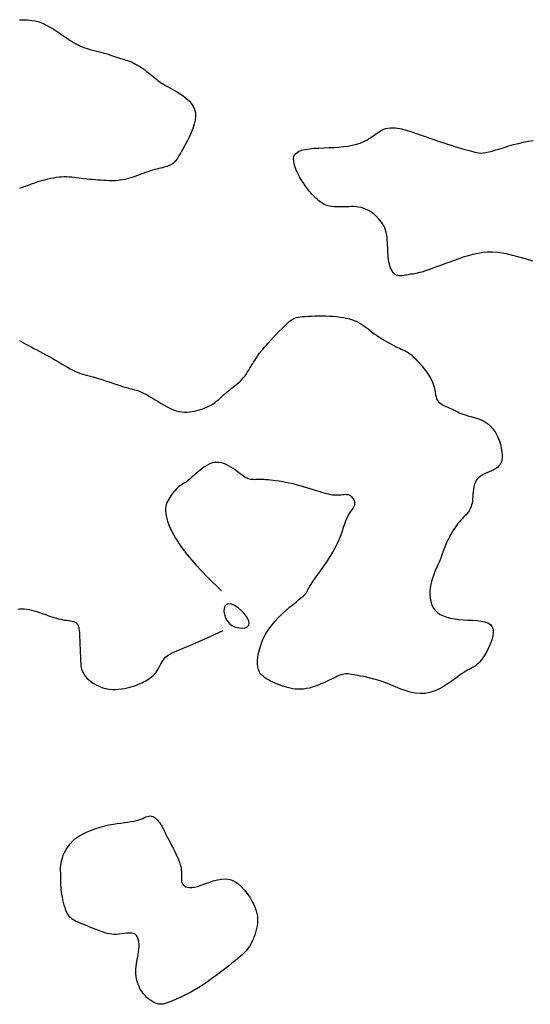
# Model space of a CAD drawing. Header units: millimetres. Extents: x 32690613 to 32693367, y 5343692 to 5344708.
# Tile 457 of 656: x 32692911 to 32692924, y 5344083 to 5344107. Entities that reach past the tile are written whole.
import ezdxf

# ---------------------------------------------------------------- set-up
doc = ezdxf.new("R2010")
doc.units = ezdxf.units.MM
doc.header["$LTSCALE"] = 20
doc.layers.add('02-DGM_HL_492.50', color=92, linetype='Continuous')

msp = doc.modelspace()

# ---------------------------------------------------------------- linework, layer by layer
at = {"layer": '02-DGM_HL_492.50', "elevation": 492.5, "flags": 128}
for points in [[(32692910.75, 5344107.497), (32692910.812, 5344107.496), (32692910.875, 5344107.495), (32692910.939, 5344107.493), (32692911.004, 5344107.488), (32692911.07, 5344107.48), (32692911.138, 5344107.468), (32692911.208, 5344107.45), (32692911.281, 5344107.425), (32692911.356, 5344107.393), (32692911.433, 5344107.355), (32692911.511, 5344107.311), (32692911.589, 5344107.265), (32692911.666, 5344107.216), (32692911.74, 5344107.167), (32692911.811, 5344107.119), (32692911.878, 5344107.073), (32692911.94, 5344107.03), (32692911.998, 5344106.991), (32692912.052, 5344106.955), (32692912.105, 5344106.922), (32692912.157, 5344106.892), (32692912.21, 5344106.864), (32692912.264, 5344106.839), (32692912.322, 5344106.815), (32692912.383, 5344106.793), (32692912.447, 5344106.773), (32692912.514, 5344106.753), (32692912.582, 5344106.735), (32692912.651, 5344106.717), (32692912.719, 5344106.7), (32692912.786, 5344106.683), (32692912.85, 5344106.665), (32692912.912, 5344106.648), (32692912.971, 5344106.629), (32692913.027, 5344106.611), (32692913.081, 5344106.593), (32692913.133, 5344106.576), (32692913.183, 5344106.559), (32692913.231, 5344106.542), (32692913.278, 5344106.527), (32692913.324, 5344106.512), (32692913.369, 5344106.499), (32692913.414, 5344106.485), (32692913.459, 5344106.47), (32692913.504, 5344106.454), (32692913.549, 5344106.437), (32692913.595, 5344106.416), (32692913.642, 5344106.393), (32692913.691, 5344106.367), (32692913.74, 5344106.337), (32692913.79, 5344106.305), (32692913.84, 5344106.271), (32692913.889, 5344106.235), (32692913.937, 5344106.2), (32692913.983, 5344106.164), (32692914.028, 5344106.128), (32692914.07, 5344106.094), (32692914.11, 5344106.061), (32692914.149, 5344106.029), (32692914.188, 5344105.997), (32692914.227, 5344105.967), (32692914.268, 5344105.936), (32692914.311, 5344105.907), (32692914.357, 5344105.877), (32692914.407, 5344105.848), (32692914.461, 5344105.818), (32692914.517, 5344105.787), (32692914.576, 5344105.755), (32692914.637, 5344105.722), (32692914.699, 5344105.685), (32692914.763, 5344105.646), (32692914.827, 5344105.604), (32692914.891, 5344105.557), (32692914.953, 5344105.506), (32692915.011, 5344105.45), (32692915.062, 5344105.389), (32692915.106, 5344105.321), (32692915.139, 5344105.246), (32692915.159, 5344105.164), (32692915.164, 5344105.075), (32692915.154, 5344104.977), (32692915.129, 5344104.873), (32692915.094, 5344104.766), (32692915.05, 5344104.658), (32692915.001, 5344104.552), (32692914.951, 5344104.451), (32692914.9, 5344104.356), (32692914.854, 5344104.27), (32692914.813, 5344104.196), (32692914.778, 5344104.133), (32692914.747, 5344104.079), (32692914.72, 5344104.034), (32692914.695, 5344103.996), (32692914.672, 5344103.964), (32692914.649, 5344103.937), (32692914.626, 5344103.914), (32692914.601, 5344103.893), (32692914.574, 5344103.875), (32692914.545, 5344103.859), (32692914.515, 5344103.844), (32692914.482, 5344103.831), (32692914.448, 5344103.818), (32692914.411, 5344103.807), (32692914.372, 5344103.796), (32692914.33, 5344103.785), (32692914.287, 5344103.774), (32692914.24, 5344103.762), (32692914.191, 5344103.749), (32692914.14, 5344103.736), (32692914.085, 5344103.72), (32692914.028, 5344103.703), (32692913.968, 5344103.684), (32692913.905, 5344103.662), (32692913.839, 5344103.638), (32692913.772, 5344103.614), (32692913.705, 5344103.589), (32692913.638, 5344103.564), (32692913.572, 5344103.541), (32692913.507, 5344103.52), (32692913.445, 5344103.502), (32692913.386, 5344103.488), (32692913.33, 5344103.476), (32692913.275, 5344103.468), (32692913.221, 5344103.462), (32692913.167, 5344103.459), (32692913.111, 5344103.457), (32692913.053, 5344103.457), (32692912.992, 5344103.459), (32692912.928, 5344103.461), (32692912.86, 5344103.464), (32692912.79, 5344103.468), (32692912.719, 5344103.473), (32692912.647, 5344103.479), (32692912.575, 5344103.485), (32692912.504, 5344103.492), (32692912.435, 5344103.5), (32692912.369, 5344103.508), (32692912.304, 5344103.517), (32692912.242, 5344103.525), (32692912.18, 5344103.533), (32692912.119, 5344103.54), (32692912.058, 5344103.546), (32692911.997, 5344103.55), (32692911.935, 5344103.552), (32692911.872, 5344103.552), (32692911.807, 5344103.549), (32692911.74, 5344103.544), (32692911.672, 5344103.536), (32692911.601, 5344103.525), (32692911.528, 5344103.511), (32692911.452, 5344103.495), (32692911.373, 5344103.475), (32692911.292, 5344103.452), (32692911.208, 5344103.426), (32692911.125, 5344103.398), (32692911.042, 5344103.37), (32692910.962, 5344103.341), (32692910.885, 5344103.313), (32692910.814, 5344103.287), (32692910.748, 5344103.262)], [(32692923.621, 5344101.444), (32692923.494, 5344101.481), (32692923.368, 5344101.517), (32692923.241, 5344101.552), (32692923.115, 5344101.585), (32692922.989, 5344101.614), (32692922.863, 5344101.637), (32692922.737, 5344101.654), (32692922.611, 5344101.663), (32692922.486, 5344101.664), (32692922.362, 5344101.654), (32692922.238, 5344101.635), (32692922.115, 5344101.609), (32692921.995, 5344101.577), (32692921.876, 5344101.54), (32692921.76, 5344101.5), (32692921.647, 5344101.459), (32692921.537, 5344101.418), (32692921.431, 5344101.378), (32692921.329, 5344101.34), (32692921.233, 5344101.304), (32692921.141, 5344101.27), (32692921.056, 5344101.24), (32692920.976, 5344101.212), (32692920.903, 5344101.188), (32692920.838, 5344101.168), (32692920.78, 5344101.152), (32692920.728, 5344101.14), (32692920.682, 5344101.13), (32692920.64, 5344101.122), (32692920.601, 5344101.116), (32692920.564, 5344101.111), (32692920.529, 5344101.105), (32692920.493, 5344101.099), (32692920.456, 5344101.092), (32692920.419, 5344101.085), (32692920.381, 5344101.078), (32692920.343, 5344101.072), (32692920.306, 5344101.07), (32692920.269, 5344101.071), (32692920.234, 5344101.077), (32692920.202, 5344101.088), (32692920.171, 5344101.105), (32692920.143, 5344101.129), (32692920.117, 5344101.158), (32692920.093, 5344101.193), (32692920.072, 5344101.232), (32692920.053, 5344101.276), (32692920.037, 5344101.323), (32692920.024, 5344101.373), (32692920.012, 5344101.426), (32692920.003, 5344101.481), (32692919.996, 5344101.538), (32692919.99, 5344101.597), (32692919.986, 5344101.658), (32692919.983, 5344101.719), (32692919.98, 5344101.781), (32692919.977, 5344101.843), (32692919.975, 5344101.906), (32692919.971, 5344101.968), (32692919.966, 5344102.031), (32692919.957, 5344102.093), (32692919.945, 5344102.155), (32692919.928, 5344102.217), (32692919.905, 5344102.278), (32692919.875, 5344102.34), (32692919.837, 5344102.401), (32692919.793, 5344102.46), (32692919.743, 5344102.518), (32692919.688, 5344102.572), (32692919.63, 5344102.623), (32692919.569, 5344102.668), (32692919.506, 5344102.707), (32692919.442, 5344102.74), (32692919.378, 5344102.765), (32692919.315, 5344102.783), (32692919.252, 5344102.796), (32692919.189, 5344102.803), (32692919.127, 5344102.807), (32692919.064, 5344102.807), (32692919.002, 5344102.806), (32692918.939, 5344102.804), (32692918.877, 5344102.801), (32692918.815, 5344102.799), (32692918.754, 5344102.799), (32692918.694, 5344102.799), (32692918.637, 5344102.802), (32692918.581, 5344102.807), (32692918.529, 5344102.816), (32692918.48, 5344102.827), (32692918.434, 5344102.843), (32692918.391, 5344102.862), (32692918.352, 5344102.885), (32692918.315, 5344102.91), (32692918.279, 5344102.936), (32692918.245, 5344102.965), (32692918.212, 5344102.994), (32692918.18, 5344103.024), (32692918.147, 5344103.054), (32692918.114, 5344103.086), (32692918.08, 5344103.121), (32692918.044, 5344103.16), (32692918.006, 5344103.204), (32692917.966, 5344103.256), (32692917.922, 5344103.317), (32692917.874, 5344103.388), (32692917.822, 5344103.469), (32692917.77, 5344103.559), (32692917.721, 5344103.653), (32692917.677, 5344103.75), (32692917.644, 5344103.845), (32692917.624, 5344103.935), (32692917.621, 5344104.017), (32692917.638, 5344104.087), (32692917.678, 5344104.144), (32692917.74, 5344104.188), (32692917.819, 5344104.22), (32692917.913, 5344104.244), (32692918.02, 5344104.26), (32692918.135, 5344104.271), (32692918.257, 5344104.278), (32692918.381, 5344104.283), (32692918.506, 5344104.288), (32692918.629, 5344104.294), (32692918.751, 5344104.302), (32692918.87, 5344104.313), (32692918.984, 5344104.327), (32692919.094, 5344104.346), (32692919.197, 5344104.371), (32692919.294, 5344104.402), (32692919.382, 5344104.44), (32692919.464, 5344104.484), (32692919.539, 5344104.531), (32692919.61, 5344104.579), (32692919.677, 5344104.626), (32692919.741, 5344104.671), (32692919.803, 5344104.71), (32692919.864, 5344104.741), (32692919.926, 5344104.764), (32692919.987, 5344104.779), (32692920.048, 5344104.786), (32692920.108, 5344104.788), (32692920.166, 5344104.785), (32692920.223, 5344104.778), (32692920.277, 5344104.768), (32692920.328, 5344104.757), (32692920.376, 5344104.745), (32692920.422, 5344104.733), (32692920.468, 5344104.72), (32692920.513, 5344104.706), (32692920.561, 5344104.69), (32692920.611, 5344104.673), (32692920.666, 5344104.653), (32692920.726, 5344104.632), (32692920.793, 5344104.608), (32692920.866, 5344104.583), (32692920.944, 5344104.555), (32692921.026, 5344104.527), (32692921.112, 5344104.497), (32692921.201, 5344104.467), (32692921.292, 5344104.436), (32692921.384, 5344104.406), (32692921.477, 5344104.377), (32692921.57, 5344104.348), (32692921.66, 5344104.32), (32692921.748, 5344104.294), (32692921.833, 5344104.269), (32692921.913, 5344104.245), (32692921.986, 5344104.224), (32692922.053, 5344104.204), (32692922.113, 5344104.187), (32692922.167, 5344104.173), (32692922.219, 5344104.162), (32692922.269, 5344104.155), (32692922.321, 5344104.153), (32692922.378, 5344104.156), (32692922.441, 5344104.165), (32692922.513, 5344104.18), (32692922.596, 5344104.202), (32692922.689, 5344104.23), (32692922.791, 5344104.261), (32692922.9, 5344104.295), (32692923.014, 5344104.329), (32692923.133, 5344104.363), (32692923.256, 5344104.395), (32692923.379, 5344104.423), (32692923.503, 5344104.446), (32692923.627, 5344104.465)], [(32692910.747, 5344099.452), (32692910.798, 5344099.423), (32692910.852, 5344099.392), (32692910.909, 5344099.36), (32692910.971, 5344099.325), (32692911.037, 5344099.289), (32692911.107, 5344099.252), (32692911.18, 5344099.214), (32692911.256, 5344099.174), (32692911.334, 5344099.133), (32692911.413, 5344099.091), (32692911.492, 5344099.047), (32692911.571, 5344099.003), (32692911.649, 5344098.957), (32692911.727, 5344098.911), (32692911.802, 5344098.866), (32692911.876, 5344098.822), (32692911.948, 5344098.78), (32692912.018, 5344098.741), (32692912.086, 5344098.706), (32692912.151, 5344098.674), (32692912.213, 5344098.648), (32692912.274, 5344098.626), (32692912.334, 5344098.606), (32692912.396, 5344098.588), (32692912.459, 5344098.571), (32692912.525, 5344098.554), (32692912.595, 5344098.535), (32692912.671, 5344098.514), (32692912.753, 5344098.489), (32692912.84, 5344098.462), (32692912.929, 5344098.433), (32692913.018, 5344098.404), (32692913.105, 5344098.375), (32692913.188, 5344098.347), (32692913.265, 5344098.322), (32692913.333, 5344098.3), (32692913.391, 5344098.282), (32692913.441, 5344098.268), (32692913.483, 5344098.256), (32692913.519, 5344098.247), (32692913.552, 5344098.24), (32692913.582, 5344098.232), (32692913.611, 5344098.225), (32692913.642, 5344098.216), (32692913.675, 5344098.206), (32692913.711, 5344098.194), (32692913.75, 5344098.179), (32692913.794, 5344098.161), (32692913.841, 5344098.139), (32692913.892, 5344098.113), (32692913.949, 5344098.083), (32692914.01, 5344098.048), (32692914.076, 5344098.008), (32692914.147, 5344097.964), (32692914.222, 5344097.918), (32692914.298, 5344097.872), (32692914.376, 5344097.826), (32692914.454, 5344097.784), (32692914.531, 5344097.746), (32692914.607, 5344097.714), (32692914.679, 5344097.689), (32692914.75, 5344097.672), (32692914.817, 5344097.661), (32692914.884, 5344097.655), (32692914.948, 5344097.655), (32692915.012, 5344097.659), (32692915.074, 5344097.668), (32692915.136, 5344097.679), (32692915.198, 5344097.693), (32692915.26, 5344097.71), (32692915.321, 5344097.729), (32692915.38, 5344097.751), (32692915.438, 5344097.776), (32692915.495, 5344097.803), (32692915.55, 5344097.832), (32692915.602, 5344097.864), (32692915.651, 5344097.898), (32692915.699, 5344097.935), (32692915.744, 5344097.973), (32692915.789, 5344098.012), (32692915.833, 5344098.052), (32692915.876, 5344098.092), (32692915.92, 5344098.131), (32692915.965, 5344098.17), (32692916.011, 5344098.208), (32692916.058, 5344098.245), (32692916.105, 5344098.281), (32692916.152, 5344098.318), (32692916.198, 5344098.356), (32692916.244, 5344098.394), (32692916.287, 5344098.434), (32692916.328, 5344098.476), (32692916.367, 5344098.521), (32692916.403, 5344098.567), (32692916.437, 5344098.614), (32692916.468, 5344098.661), (32692916.498, 5344098.708), (32692916.525, 5344098.753), (32692916.55, 5344098.797), (32692916.574, 5344098.837), (32692916.597, 5344098.874), (32692916.618, 5344098.908), (32692916.637, 5344098.939), (32692916.656, 5344098.968), (32692916.673, 5344098.994), (32692916.69, 5344099.019), (32692916.705, 5344099.042), (32692916.72, 5344099.063), (32692916.735, 5344099.085), (32692916.751, 5344099.107), (32692916.768, 5344099.13), (32692916.789, 5344099.157), (32692916.814, 5344099.189), (32692916.846, 5344099.226), (32692916.884, 5344099.271), (32692916.931, 5344099.324), (32692916.986, 5344099.386), (32692917.05, 5344099.456), (32692917.118, 5344099.53), (32692917.19, 5344099.606), (32692917.262, 5344099.681), (32692917.332, 5344099.754), (32692917.4, 5344099.82), (32692917.461, 5344099.877), (32692917.514, 5344099.924), (32692917.562, 5344099.961), (32692917.606, 5344099.989), (32692917.648, 5344100.011), (32692917.691, 5344100.026), (32692917.737, 5344100.037), (32692917.788, 5344100.045), (32692917.846, 5344100.051), (32692917.913, 5344100.056), (32692917.987, 5344100.061), (32692918.069, 5344100.064), (32692918.155, 5344100.067), (32692918.245, 5344100.069), (32692918.338, 5344100.069), (32692918.431, 5344100.067), (32692918.524, 5344100.063), (32692918.614, 5344100.057), (32692918.703, 5344100.049), (32692918.789, 5344100.039), (32692918.871, 5344100.025), (32692918.95, 5344100.009), (32692919.025, 5344099.99), (32692919.096, 5344099.969), (32692919.162, 5344099.944), (32692919.223, 5344099.915), (32692919.28, 5344099.884), (32692919.334, 5344099.85), (32692919.386, 5344099.815), (32692919.437, 5344099.777), (32692919.487, 5344099.739), (32692919.538, 5344099.7), (32692919.59, 5344099.66), (32692919.645, 5344099.621), (32692919.702, 5344099.581), (32692919.76, 5344099.543), (32692919.819, 5344099.506), (32692919.877, 5344099.47), (32692919.935, 5344099.435), (32692919.992, 5344099.402), (32692920.046, 5344099.372), (32692920.098, 5344099.344), (32692920.147, 5344099.318), (32692920.194, 5344099.295), (32692920.238, 5344099.274), (32692920.279, 5344099.254), (32692920.317, 5344099.236), (32692920.353, 5344099.22), (32692920.386, 5344099.205), (32692920.417, 5344099.191), (32692920.446, 5344099.176), (32692920.475, 5344099.161), (32692920.506, 5344099.142), (32692920.538, 5344099.118), (32692920.574, 5344099.089), (32692920.614, 5344099.052), (32692920.661, 5344099.007), (32692920.714, 5344098.952), (32692920.772, 5344098.889), (32692920.833, 5344098.818), (32692920.894, 5344098.743), (32692920.953, 5344098.665), (32692921.007, 5344098.585), (32692921.056, 5344098.504), (32692921.095, 5344098.426), (32692921.124, 5344098.351), (32692921.145, 5344098.28), (32692921.159, 5344098.212), (32692921.17, 5344098.149), (32692921.181, 5344098.091), (32692921.192, 5344098.037), (32692921.208, 5344097.988), (32692921.231, 5344097.945), (32692921.261, 5344097.907), (32692921.3, 5344097.874), (32692921.344, 5344097.845), (32692921.391, 5344097.819), (32692921.441, 5344097.796), (32692921.491, 5344097.775), (32692921.539, 5344097.756), (32692921.583, 5344097.736), (32692921.624, 5344097.717), (32692921.661, 5344097.698), (32692921.696, 5344097.678), (32692921.732, 5344097.659), (32692921.771, 5344097.639), (32692921.815, 5344097.62), (32692921.865, 5344097.601), (32692921.923, 5344097.583), (32692921.991, 5344097.564), (32692922.067, 5344097.545), (32692922.149, 5344097.522), (32692922.234, 5344097.494), (32692922.32, 5344097.46), (32692922.404, 5344097.418), (32692922.485, 5344097.366), (32692922.559, 5344097.302), (32692922.626, 5344097.226), (32692922.683, 5344097.139), (32692922.732, 5344097.045), (32692922.773, 5344096.947), (32692922.805, 5344096.848), (32692922.829, 5344096.752), (32692922.845, 5344096.66), (32692922.852, 5344096.577), (32692922.851, 5344096.504), (32692922.842, 5344096.442), (32692922.825, 5344096.388), (32692922.802, 5344096.342), (32692922.771, 5344096.303), (32692922.734, 5344096.268), (32692922.69, 5344096.238), (32692922.641, 5344096.21), (32692922.586, 5344096.183), (32692922.528, 5344096.157), (32692922.468, 5344096.13), (32692922.409, 5344096.102), (32692922.351, 5344096.071), (32692922.297, 5344096.036), (32692922.249, 5344095.996), (32692922.209, 5344095.951), (32692922.178, 5344095.9), (32692922.155, 5344095.843), (32692922.139, 5344095.783), (32692922.128, 5344095.72), (32692922.121, 5344095.656), (32692922.117, 5344095.593), (32692922.113, 5344095.532), (32692922.109, 5344095.474), (32692922.103, 5344095.421), (32692922.095, 5344095.372), (32692922.084, 5344095.327), (32692922.072, 5344095.285), (32692922.057, 5344095.247), (32692922.04, 5344095.211), (32692922.02, 5344095.176), (32692921.998, 5344095.143), (32692921.973, 5344095.112), (32692921.945, 5344095.08), (32692921.915, 5344095.048), (32692921.884, 5344095.015), (32692921.85, 5344094.981), (32692921.816, 5344094.944), (32692921.78, 5344094.903), (32692921.743, 5344094.86), (32692921.706, 5344094.811), (32692921.669, 5344094.759), (32692921.632, 5344094.704), (32692921.595, 5344094.645), (32692921.56, 5344094.585), (32692921.526, 5344094.523), (32692921.494, 5344094.459), (32692921.464, 5344094.396), (32692921.436, 5344094.332), (32692921.411, 5344094.269), (32692921.386, 5344094.205), (32692921.363, 5344094.142), (32692921.34, 5344094.078), (32692921.317, 5344094.015), (32692921.293, 5344093.951), (32692921.267, 5344093.888), (32692921.239, 5344093.824), (32692921.21, 5344093.76), (32692921.181, 5344093.694), (32692921.153, 5344093.627), (32692921.125, 5344093.557), (32692921.1, 5344093.485), (32692921.078, 5344093.409), (32692921.061, 5344093.329), (32692921.048, 5344093.245), (32692921.04, 5344093.159), (32692921.04, 5344093.071), (32692921.047, 5344092.985), (32692921.063, 5344092.901), (32692921.088, 5344092.821), (32692921.123, 5344092.748), (32692921.169, 5344092.683), (32692921.228, 5344092.627), (32692921.297, 5344092.581), (32692921.376, 5344092.542), (32692921.464, 5344092.511), (32692921.559, 5344092.487), (32692921.661, 5344092.468), (32692921.768, 5344092.454), (32692921.879, 5344092.444), (32692921.993, 5344092.437), (32692922.107, 5344092.431), (32692922.217, 5344092.423), (32692922.32, 5344092.411), (32692922.414, 5344092.392), (32692922.494, 5344092.365), (32692922.559, 5344092.325), (32692922.603, 5344092.272), (32692922.626, 5344092.203), (32692922.629, 5344092.121), (32692922.616, 5344092.03), (32692922.589, 5344091.934), (32692922.553, 5344091.835), (32692922.509, 5344091.738), (32692922.462, 5344091.647), (32692922.414, 5344091.564), (32692922.368, 5344091.493), (32692922.325, 5344091.434), (32692922.284, 5344091.384), (32692922.245, 5344091.344), (32692922.209, 5344091.311), (32692922.174, 5344091.284), (32692922.141, 5344091.262), (32692922.11, 5344091.244), (32692922.079, 5344091.228), (32692922.049, 5344091.212), (32692922.017, 5344091.196), (32692921.981, 5344091.177), (32692921.94, 5344091.154), (32692921.891, 5344091.124), (32692921.835, 5344091.086), (32692921.767, 5344091.038), (32692921.688, 5344090.981), (32692921.599, 5344090.915), (32692921.5, 5344090.847), (32692921.394, 5344090.779), (32692921.281, 5344090.716), (32692921.163, 5344090.662), (32692921.041, 5344090.621), (32692920.917, 5344090.597), (32692920.792, 5344090.592), (32692920.667, 5344090.606), (32692920.543, 5344090.633), (32692920.419, 5344090.671), (32692920.297, 5344090.716), (32692920.178, 5344090.765), (32692920.061, 5344090.814), (32692919.948, 5344090.859), (32692919.839, 5344090.898), (32692919.735, 5344090.931), (32692919.635, 5344090.959), (32692919.542, 5344090.982), (32692919.454, 5344091.002), (32692919.373, 5344091.018), (32692919.299, 5344091.032), (32692919.232, 5344091.045), (32692919.172, 5344091.057), (32692919.12, 5344091.067), (32692919.073, 5344091.076), (32692919.03, 5344091.083), (32692918.991, 5344091.088), (32692918.954, 5344091.09), (32692918.919, 5344091.089), (32692918.883, 5344091.084), (32692918.846, 5344091.076), (32692918.807, 5344091.063), (32692918.767, 5344091.048), (32692918.723, 5344091.029), (32692918.677, 5344091.007), (32692918.627, 5344090.983), (32692918.572, 5344090.957), (32692918.514, 5344090.928), (32692918.45, 5344090.898), (32692918.382, 5344090.867), (32692918.31, 5344090.836), (32692918.237, 5344090.806), (32692918.162, 5344090.778), (32692918.086, 5344090.753), (32692918.012, 5344090.733), (32692917.938, 5344090.717), (32692917.867, 5344090.706), (32692917.797, 5344090.701), (32692917.73, 5344090.701), (32692917.664, 5344090.705), (32692917.599, 5344090.714), (32692917.535, 5344090.726), (32692917.471, 5344090.742), (32692917.408, 5344090.76), (32692917.345, 5344090.78), (32692917.282, 5344090.803), (32692917.22, 5344090.827), (32692917.16, 5344090.853), (32692917.101, 5344090.88), (32692917.045, 5344090.909), (32692916.991, 5344090.937), (32692916.941, 5344090.967), (32692916.895, 5344090.996), (32692916.854, 5344091.028), (32692916.817, 5344091.062), (32692916.785, 5344091.101), (32692916.759, 5344091.146), (32692916.739, 5344091.199), (32692916.725, 5344091.261), (32692916.719, 5344091.333), (32692916.719, 5344091.417), (32692916.728, 5344091.511), (32692916.745, 5344091.613), (32692916.771, 5344091.721), (32692916.807, 5344091.834), (32692916.853, 5344091.948), (32692916.91, 5344092.064), (32692916.977, 5344092.177), (32692917.057, 5344092.288), (32692917.145, 5344092.394), (32692917.238, 5344092.495), (32692917.334, 5344092.59), (32692917.43, 5344092.677), (32692917.522, 5344092.757), (32692917.607, 5344092.828), (32692917.682, 5344092.89), (32692917.745, 5344092.941), (32692917.797, 5344092.983), (32692917.838, 5344093.018), (32692917.87, 5344093.045), (32692917.895, 5344093.068), (32692917.914, 5344093.087), (32692917.928, 5344093.104), (32692917.939, 5344093.12), (32692917.949, 5344093.137), (32692917.958, 5344093.156), (32692917.968, 5344093.178), (32692917.982, 5344093.206), (32692918.001, 5344093.241), (32692918.027, 5344093.285), (32692918.062, 5344093.34), (32692918.107, 5344093.407), (32692918.163, 5344093.487), (32692918.229, 5344093.579), (32692918.301, 5344093.68), (32692918.378, 5344093.789), (32692918.455, 5344093.902), (32692918.531, 5344094.019), (32692918.603, 5344094.137), (32692918.667, 5344094.253), (32692918.723, 5344094.366), (32692918.77, 5344094.475), (32692918.81, 5344094.579), (32692918.845, 5344094.677), (32692918.876, 5344094.769), (32692918.905, 5344094.854), (32692918.932, 5344094.93), (32692918.961, 5344094.999), (32692918.99, 5344095.058), (32692919.02, 5344095.109), (32692919.05, 5344095.154), (32692919.079, 5344095.194), (32692919.104, 5344095.23), (32692919.126, 5344095.263), (32692919.143, 5344095.296), (32692919.153, 5344095.329), (32692919.157, 5344095.363), (32692919.153, 5344095.398), (32692919.144, 5344095.433), (32692919.129, 5344095.466), (32692919.109, 5344095.497), (32692919.085, 5344095.525), (32692919.058, 5344095.548), (32692919.027, 5344095.566), (32692918.994, 5344095.577), (32692918.959, 5344095.583), (32692918.923, 5344095.584), (32692918.884, 5344095.582), (32692918.845, 5344095.579), (32692918.804, 5344095.574), (32692918.763, 5344095.57), (32692918.721, 5344095.567), (32692918.68, 5344095.567), (32692918.637, 5344095.569), (32692918.593, 5344095.574), (32692918.547, 5344095.582), (32692918.498, 5344095.592), (32692918.446, 5344095.605), (32692918.39, 5344095.62), (32692918.33, 5344095.638), (32692918.264, 5344095.659), (32692918.193, 5344095.682), (32692918.118, 5344095.706), (32692918.039, 5344095.731), (32692917.957, 5344095.757), (32692917.872, 5344095.782), (32692917.785, 5344095.807), (32692917.697, 5344095.83), (32692917.607, 5344095.852), (32692917.517, 5344095.872), (32692917.428, 5344095.89), (32692917.341, 5344095.905), (32692917.257, 5344095.919), (32692917.179, 5344095.931), (32692917.105, 5344095.941), (32692917.039, 5344095.949), (32692916.98, 5344095.955), (32692916.927, 5344095.959), (32692916.881, 5344095.962), (32692916.84, 5344095.963), (32692916.803, 5344095.964), (32692916.768, 5344095.963), (32692916.736, 5344095.962), (32692916.705, 5344095.961), (32692916.673, 5344095.96), (32692916.642, 5344095.959), (32692916.611, 5344095.96), (32692916.579, 5344095.962), (32692916.548, 5344095.965), (32692916.517, 5344095.971), (32692916.485, 5344095.981), (32692916.453, 5344095.993), (32692916.421, 5344096.009), (32692916.389, 5344096.029), (32692916.355, 5344096.052), (32692916.319, 5344096.078), (32692916.282, 5344096.107), (32692916.242, 5344096.137), (32692916.199, 5344096.17), (32692916.153, 5344096.204), (32692916.103, 5344096.239), (32692916.049, 5344096.273), (32692915.993, 5344096.306), (32692915.934, 5344096.336), (32692915.874, 5344096.361), (32692915.812, 5344096.38), (32692915.749, 5344096.392), (32692915.687, 5344096.394), (32692915.625, 5344096.387), (32692915.563, 5344096.37), (32692915.503, 5344096.347), (32692915.445, 5344096.317), (32692915.389, 5344096.283), (32692915.335, 5344096.245), (32692915.284, 5344096.207), (32692915.237, 5344096.168), (32692915.193, 5344096.13), (32692915.153, 5344096.095), (32692915.116, 5344096.06), (32692915.081, 5344096.028), (32692915.048, 5344095.998), (32692915.016, 5344095.97), (32692914.985, 5344095.944), (32692914.955, 5344095.921), (32692914.924, 5344095.9), (32692914.894, 5344095.881), (32692914.863, 5344095.862), (32692914.832, 5344095.844), (32692914.801, 5344095.824), (32692914.769, 5344095.803), (32692914.737, 5344095.778), (32692914.705, 5344095.75), (32692914.673, 5344095.718), (32692914.64, 5344095.681), (32692914.608, 5344095.642), (32692914.577, 5344095.6), (32692914.547, 5344095.557), (32692914.518, 5344095.512), (32692914.491, 5344095.468), (32692914.467, 5344095.425), (32692914.445, 5344095.383), (32692914.427, 5344095.34), (32692914.414, 5344095.293), (32692914.407, 5344095.241), (32692914.407, 5344095.179), (32692914.415, 5344095.108), (32692914.434, 5344095.022), (32692914.463, 5344094.921), (32692914.505, 5344094.8), (32692914.567, 5344094.659), (32692914.657, 5344094.492), (32692914.783, 5344094.297), (32692914.954, 5344094.071), (32692915.177, 5344093.811), (32692915.46, 5344093.513), (32692915.813, 5344093.174)], [(32692910.709, 5344092.711), (32692910.759, 5344092.718), (32692910.811, 5344092.722), (32692910.866, 5344092.721), (32692910.925, 5344092.714), (32692910.987, 5344092.703), (32692911.051, 5344092.688), (32692911.116, 5344092.67), (32692911.183, 5344092.649), (32692911.25, 5344092.627), (32692911.316, 5344092.605), (32692911.38, 5344092.582), (32692911.442, 5344092.56), (32692911.503, 5344092.539), (32692911.561, 5344092.519), (32692911.618, 5344092.5), (32692911.673, 5344092.484), (32692911.728, 5344092.469), (32692911.781, 5344092.457), (32692911.833, 5344092.447), (32692911.885, 5344092.439), (32692911.936, 5344092.433), (32692911.984, 5344092.428), (32692912.03, 5344092.421), (32692912.073, 5344092.413), (32692912.112, 5344092.402), (32692912.146, 5344092.386), (32692912.175, 5344092.365), (32692912.198, 5344092.338), (32692912.216, 5344092.305), (32692912.229, 5344092.266), (32692912.239, 5344092.222), (32692912.246, 5344092.173), (32692912.25, 5344092.119), (32692912.253, 5344092.062), (32692912.256, 5344092.001), (32692912.258, 5344091.937), (32692912.261, 5344091.871), (32692912.264, 5344091.803), (32692912.266, 5344091.735), (32692912.269, 5344091.666), (32692912.272, 5344091.598), (32692912.274, 5344091.532), (32692912.277, 5344091.468), (32692912.279, 5344091.407), (32692912.283, 5344091.349), (32692912.289, 5344091.293), (32692912.298, 5344091.239), (32692912.312, 5344091.187), (32692912.332, 5344091.135), (32692912.359, 5344091.085), (32692912.394, 5344091.034), (32692912.438, 5344090.984), (32692912.49, 5344090.935), (32692912.549, 5344090.888), (32692912.615, 5344090.844), (32692912.686, 5344090.804), (32692912.761, 5344090.769), (32692912.838, 5344090.74), (32692912.917, 5344090.718), (32692912.998, 5344090.704), (32692913.078, 5344090.698), (32692913.157, 5344090.698), (32692913.235, 5344090.703), (32692913.311, 5344090.712), (32692913.383, 5344090.724), (32692913.452, 5344090.739), (32692913.516, 5344090.756), (32692913.576, 5344090.773), (32692913.631, 5344090.79), (32692913.682, 5344090.808), (32692913.729, 5344090.827), (32692913.774, 5344090.846), (32692913.817, 5344090.866), (32692913.859, 5344090.887), (32692913.9, 5344090.909), (32692913.94, 5344090.932), (32692913.981, 5344090.957), (32692914.02, 5344090.983), (32692914.059, 5344091.012), (32692914.096, 5344091.043), (32692914.132, 5344091.078), (32692914.165, 5344091.117), (32692914.196, 5344091.16), (32692914.224, 5344091.207), (32692914.251, 5344091.257), (32692914.279, 5344091.309), (32692914.308, 5344091.362), (32692914.34, 5344091.415), (32692914.377, 5344091.465), (32692914.421, 5344091.512), (32692914.472, 5344091.555), (32692914.534, 5344091.593), (32692914.612, 5344091.632), (32692914.715, 5344091.675), (32692914.849, 5344091.73), (32692915.023, 5344091.802), (32692915.243, 5344091.896), (32692915.516, 5344092.019), (32692915.852, 5344092.175)]]:
    msp.add_lwpolyline(points, dxfattribs=at)
for points in [[(32692916.012, 5344092.348), (32692916.083, 5344092.296), (32692916.164, 5344092.26), (32692916.248, 5344092.24), (32692916.329, 5344092.235), (32692916.402, 5344092.246), (32692916.46, 5344092.272), (32692916.499, 5344092.312), (32692916.511, 5344092.368), (32692916.494, 5344092.436), (32692916.451, 5344092.514), (32692916.388, 5344092.594), (32692916.312, 5344092.673), (32692916.228, 5344092.743), (32692916.143, 5344092.799), (32692916.062, 5344092.836), (32692915.992, 5344092.848), (32692915.938, 5344092.831), (32692915.901, 5344092.789), (32692915.88, 5344092.729), (32692915.875, 5344092.655), (32692915.886, 5344092.575), (32692915.912, 5344092.493), (32692915.954, 5344092.415)], [(32692913.812, 5344083.123), (32692913.776, 5344083.182), (32692913.746, 5344083.243), (32692913.72, 5344083.307), (32692913.699, 5344083.371), (32692913.682, 5344083.437), (32692913.671, 5344083.502), (32692913.664, 5344083.567), (32692913.662, 5344083.631), (32692913.665, 5344083.692), (32692913.671, 5344083.752), (32692913.68, 5344083.812), (32692913.691, 5344083.871), (32692913.703, 5344083.93), (32692913.716, 5344083.99), (32692913.727, 5344084.051), (32692913.736, 5344084.115), (32692913.743, 5344084.181), (32692913.746, 5344084.247), (32692913.745, 5344084.312), (32692913.739, 5344084.374), (32692913.727, 5344084.431), (32692913.708, 5344084.482), (32692913.682, 5344084.523), (32692913.648, 5344084.555), (32692913.605, 5344084.574), (32692913.555, 5344084.583), (32692913.499, 5344084.585), (32692913.438, 5344084.58), (32692913.375, 5344084.573), (32692913.309, 5344084.564), (32692913.244, 5344084.555), (32692913.181, 5344084.551), (32692913.12, 5344084.551), (32692913.061, 5344084.556), (32692913.003, 5344084.566), (32692912.946, 5344084.579), (32692912.889, 5344084.596), (32692912.831, 5344084.615), (32692912.771, 5344084.637), (32692912.709, 5344084.661), (32692912.644, 5344084.686), (32692912.578, 5344084.712), (32692912.51, 5344084.738), (32692912.443, 5344084.764), (32692912.377, 5344084.791), (32692912.314, 5344084.816), (32692912.255, 5344084.841), (32692912.201, 5344084.865), (32692912.153, 5344084.888), (32692912.111, 5344084.91), (32692912.073, 5344084.933), (32692912.04, 5344084.958), (32692912.011, 5344084.986), (32692911.984, 5344085.019), (32692911.959, 5344085.058), (32692911.936, 5344085.104), (32692911.914, 5344085.158), (32692911.892, 5344085.218), (32692911.872, 5344085.283), (32692911.854, 5344085.351), (32692911.837, 5344085.421), (32692911.823, 5344085.491), (32692911.811, 5344085.559), (32692911.801, 5344085.623), (32692911.795, 5344085.683), (32692911.791, 5344085.738), (32692911.789, 5344085.79), (32692911.788, 5344085.838), (32692911.788, 5344085.884), (32692911.789, 5344085.927), (32692911.789, 5344085.97), (32692911.788, 5344086.012), (32692911.785, 5344086.053), (32692911.783, 5344086.096), (32692911.78, 5344086.139), (32692911.779, 5344086.185), (32692911.78, 5344086.233), (32692911.784, 5344086.285), (32692911.792, 5344086.341), (32692911.804, 5344086.402), (32692911.823, 5344086.467), (32692911.847, 5344086.537), (32692911.879, 5344086.609), (32692911.918, 5344086.683), (32692911.966, 5344086.757), (32692912.022, 5344086.829), (32692912.088, 5344086.898), (32692912.163, 5344086.964), (32692912.249, 5344087.024), (32692912.344, 5344087.078), (32692912.446, 5344087.127), (32692912.552, 5344087.171), (32692912.662, 5344087.21), (32692912.774, 5344087.244), (32692912.884, 5344087.273), (32692912.992, 5344087.298), (32692913.097, 5344087.318), (32692913.196, 5344087.334), (32692913.291, 5344087.347), (32692913.38, 5344087.359), (32692913.464, 5344087.37), (32692913.542, 5344087.381), (32692913.614, 5344087.394), (32692913.679, 5344087.408), (32692913.738, 5344087.425), (32692913.79, 5344087.444), (32692913.838, 5344087.464), (32692913.881, 5344087.482), (32692913.92, 5344087.499), (32692913.957, 5344087.512), (32692913.992, 5344087.52), (32692914.026, 5344087.523), (32692914.059, 5344087.518), (32692914.092, 5344087.508), (32692914.124, 5344087.491), (32692914.155, 5344087.471), (32692914.184, 5344087.446), (32692914.212, 5344087.419), (32692914.237, 5344087.389), (32692914.261, 5344087.359), (32692914.282, 5344087.329), (32692914.301, 5344087.297), (32692914.319, 5344087.264), (32692914.337, 5344087.228), (32692914.356, 5344087.19), (32692914.377, 5344087.147), (32692914.4, 5344087.099), (32692914.426, 5344087.046), (32692914.456, 5344086.987), (32692914.489, 5344086.923), (32692914.525, 5344086.855), (32692914.561, 5344086.785), (32692914.598, 5344086.715), (32692914.633, 5344086.646), (32692914.666, 5344086.578), (32692914.697, 5344086.515), (32692914.723, 5344086.456), (32692914.746, 5344086.401), (32692914.765, 5344086.35), (32692914.78, 5344086.302), (32692914.792, 5344086.257), (32692914.8, 5344086.214), (32692914.806, 5344086.171), (32692914.809, 5344086.13), (32692914.81, 5344086.088), (32692914.809, 5344086.047), (32692914.807, 5344086.006), (32692914.807, 5344085.966), (32692914.808, 5344085.928), (32692914.813, 5344085.891), (32692914.821, 5344085.857), (32692914.835, 5344085.825), (32692914.855, 5344085.796), (32692914.882, 5344085.771), (32692914.916, 5344085.75), (32692914.958, 5344085.736), (32692915.009, 5344085.728), (32692915.067, 5344085.728), (32692915.135, 5344085.737), (32692915.213, 5344085.756), (32692915.3, 5344085.785), (32692915.395, 5344085.82), (32692915.497, 5344085.858), (32692915.602, 5344085.893), (32692915.71, 5344085.922), (32692915.819, 5344085.94), (32692915.926, 5344085.943), (32692916.029, 5344085.927), (32692916.128, 5344085.889), (32692916.22, 5344085.831), (32692916.306, 5344085.757), (32692916.385, 5344085.672), (32692916.457, 5344085.58), (32692916.52, 5344085.484), (32692916.575, 5344085.39), (32692916.621, 5344085.3), (32692916.657, 5344085.218), (32692916.684, 5344085.144), (32692916.703, 5344085.076), (32692916.715, 5344085.012), (32692916.72, 5344084.951), (32692916.719, 5344084.891), (32692916.714, 5344084.831), (32692916.704, 5344084.769), (32692916.691, 5344084.705), (32692916.674, 5344084.638), (32692916.654, 5344084.57), (32692916.632, 5344084.502), (32692916.606, 5344084.435), (32692916.577, 5344084.37), (32692916.546, 5344084.308), (32692916.512, 5344084.249), (32692916.475, 5344084.196), (32692916.435, 5344084.145), (32692916.39, 5344084.097), (32692916.341, 5344084.049), (32692916.285, 5344084), (32692916.223, 5344083.948), (32692916.152, 5344083.891), (32692916.074, 5344083.829), (32692915.986, 5344083.76), (32692915.89, 5344083.685), (32692915.788, 5344083.606), (32692915.682, 5344083.526), (32692915.573, 5344083.445), (32692915.462, 5344083.366), (32692915.353, 5344083.291), (32692915.245, 5344083.221), (32692915.141, 5344083.159), (32692915.042, 5344083.103), (32692914.947, 5344083.053), (32692914.857, 5344083.009), (32692914.773, 5344082.97), (32692914.695, 5344082.936), (32692914.623, 5344082.906), (32692914.558, 5344082.879), (32692914.5, 5344082.855), (32692914.448, 5344082.835), (32692914.4, 5344082.819), (32692914.356, 5344082.807), (32692914.313, 5344082.801), (32692914.272, 5344082.8), (32692914.23, 5344082.805), (32692914.186, 5344082.816), (32692914.14, 5344082.834), (32692914.091, 5344082.859), (32692914.042, 5344082.891), (32692913.992, 5344082.928), (32692913.943, 5344082.97), (32692913.896, 5344083.017), (32692913.852, 5344083.068)]]:
    msp.add_lwpolyline(points, close=True, dxfattribs=at)

doc.saveas('drawing.dxf')
